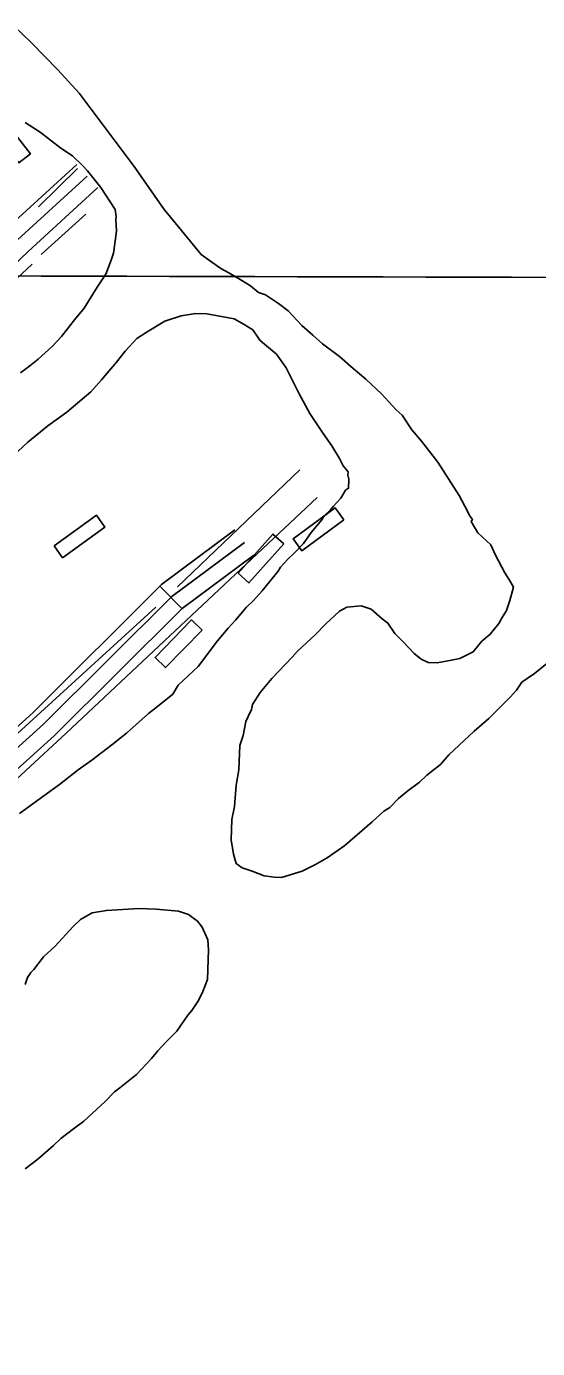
# Model space of a CAD drawing. Extents: x 3161514 to 3199414, y 831166 to 856601.
# Drawn here: x 3184185 to 3184674, y 841616 to 842879 of the extents above; entities that cross this region are included whole.
import ezdxf

# ---------------------------------------------------------------- set-up
doc = ezdxf.new("R2010")
doc.units = 0
for name, color, linetype in [('V-BLDG-OTLN', 7, 'Continuous'), ('V-GRID-MAJR', 7, 'Continuous'), ('V-ROAD-CNTR', 7, 'Continuous'), ('V-SITE-VEGE', 7, 'Continuous'), ('V-TOPO-SHOR', 7, 'Continuous')]:
    doc.layers.add(name, color=color, linetype=linetype)

msp = doc.modelspace()

# ---------------------------------------------------------------- linework, layer by layer
at = {"layer": 'V-BLDG-OTLN'}
for points in [[(3184157.5976479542, 842796.73737904), (3184188.526586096, 842757.4514576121), (3184177.526608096, 842748.791474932), (3184146.5976699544, 842788.07739636)], [(3184211.11454092, 842382.860206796), (3184251.5774599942, 842412.232148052), (3184259.8014435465, 842400.902170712), (3184219.3385244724, 842371.5302294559)], [(3184488.346986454, 842407.822156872), (3184447.97906719, 842378.3202158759), (3184439.7180837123, 842389.62319327), (3184480.087002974, 842419.126134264)], [(3184387.081188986, 842356.8572588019), (3184420.3971223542, 842394.141184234), (3184430.836101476, 842384.8122028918), (3184397.5211681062, 842347.529277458)], [(3184352.647257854, 842302.3693677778), (3184317.743327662, 842266.5684393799), (3184307.7193477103, 842276.341419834), (3184342.623277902, 842312.1433482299)]]:
    msp.add_lwpolyline(points, close=True, dxfattribs=at)
at = {"layer": 'V-GRID-MAJR'}
msp.add_spline([(3165722.25, 842695.223), (3170954.554, 842678.861), (3176186.862, 842663.26), (3181419.1720000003, 842648.42), (3186651.484, 842634.341), (3191883.798, 842621.023), (3197116.113, 842608.466), (3197116.114, 842608.466)], degree=3, dxfattribs=at)
at = {"layer": 'V-ROAD-CNTR'}
msp.add_line((3184312.29433856, 842344.2802839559), (3184333.45429624, 842323.01332649), dxfattribs=at)
for points in [[(3183359.764243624, 841946.9140786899), (3183426.327110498, 842004.5509634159), (3183583.1317968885, 842150.281671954), (3183753.934455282, 842310.3553518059), (3183911.712139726, 842449.5900733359), (3184052.526858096, 842577.758816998), (3184166.002631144, 842686.2036001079), (3184232.837497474, 842747.3334778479)], [(3183369.5832239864, 841935.5741013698), (3183436.3450904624, 841993.38398575), (3183593.36577642, 842139.315693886), (3183764.027435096, 842299.257374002), (3183921.7241197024, 842438.4190956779), (3184062.7588376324, 842566.788838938), (3184176.2476106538, 842675.2456220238), (3184242.961477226, 842736.264499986)], [(3183379.4022043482, 841924.2341240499), (3183446.363070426, 841982.2170080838), (3183603.599755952, 842128.349715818), (3183774.1204149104, 842288.159396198), (3183931.736099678, 842427.2481180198), (3184072.9908171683, 842555.818860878), (3184186.4925901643, 842664.28764394), (3184253.085456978, 842725.1955221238)], [(3183544.9668732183, 841631.04971042), (3183579.9918031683, 841657.6706571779), (3183745.4274722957, 841814.6593432), (3183881.756199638, 841944.688083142), (3184034.067895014, 842082.381807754), (3184190.746581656, 842223.347525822), (3184313.99933515, 842345.9762805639), (3184384.172194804, 842398.12317627)], [(3183554.0428550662, 841619.1077343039), (3183589.7217837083, 841646.22468007), (3183755.766451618, 841803.7913649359), (3183891.964179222, 841933.6951051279), (3184044.113874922, 842071.2428300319), (3184201.05956103, 842212.4485476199), (3184323.8133155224, 842334.581303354), (3184393.11917691, 842386.08320035)], [(3183563.118836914, 841607.165758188), (3183599.451764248, 841634.778702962), (3183766.10543094, 841792.923386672), (3183902.172158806, 841922.7021271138), (3184054.15985483, 842060.10385231), (3184211.3725404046, 842201.549569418), (3184333.627295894, 842323.186326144), (3184402.066159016, 842374.0432244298)]]:
    msp.add_lwpolyline(points, dxfattribs=at)
at = {"layer": 'V-SITE-VEGE'}
for points in [[(3184173.467, 842879.1510000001), (3184189.404, 842863.947), (3184214.6350000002, 842837.686), (3184235.163, 842815.495), (3184266.585, 842773.436), (3184287.856, 842745.384), (3184316.4050000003, 842704.41), (3184333.123, 842684.313), (3184351.671, 842661.228), (3184362.085, 842654.017), (3184370.597, 842647.85), (3184378.211, 842643.666), (3184390.569, 842636.377), (3184399.117, 842631.186), (3184406.6580000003, 842625.058), (3184413.377, 842622.8520000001), (3184425.694, 842614.595), (3184435.14, 842607.421), (3184448.204, 842593.3), (3184458.542, 842584.147), (3184467.948, 842576.002), (3184483.999, 842563.71), (3184497.173, 842552.502), (3184509.418, 842542.302), (3184524.4220000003, 842528.108), (3184538.418, 842512.9770000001), (3184544.054, 842507.8960000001), (3184553.233, 842493.925), (3184562.5270000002, 842482.87), (3184578.276, 842462.811), (3184598.427, 842430.914), (3184606.596, 842416.011), (3184608.386, 842412.054), (3184611.151, 842408.056), (3184610.102, 842406.1510000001), (3184616.482, 842395.209), (3184628.688, 842384.035), (3184633.165, 842374.1410000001), (3184642.2290000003, 842357.26), (3184646.821, 842350.274), (3184650.44, 842343.327), (3184647.036, 842330.8200000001)], [(3184179.0700000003, 842548.35), (3184188.073, 842554.806), (3184196.103, 842561.3), (3184209.214, 842573.426), (3184218.33, 842582.7980000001), (3184230.622, 842598.848), (3184239.8140000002, 842610.159), (3184252.257, 842630.0920000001), (3184260.515, 842642.411), (3184265.897, 842655.8150000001), (3184268.103, 842662.534), (3184269.528, 842674.147), (3184270.876, 842683.817), (3184270.321, 842694.534), (3184270.433, 842697.447), (3184269.7290000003, 842704.279), (3184255.958, 842725.234), (3184242.972, 842741.296), (3184238.306, 842746.341), (3184228.937, 842755.454), (3184217.552, 842762.704), (3184197.731, 842778.06), (3184183.508, 842787.3640000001)], [(3184178.249, 842127.3740000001), (3184201.258, 842143.983), (3184216.274, 842155.0650000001), (3184234.315, 842168.946), (3184247.313, 842178.164), (3184266.366, 842192.979), (3184280.407, 842204.1020000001), (3184301.551, 842222.724), (3184308.573, 842228.283), (3184324.636, 842241.2710000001), (3184329.829, 842249.821), (3184348.992, 842267.549), (3184367.449, 842292.111), (3184377.65, 842304.354), (3184384.748, 842311.855), (3184394.948, 842324.096), (3184402.007, 842330.6290000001), (3184410.1520000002, 842340.0380000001), (3184425.471, 842358.888), (3184427.5640000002, 842362.6950000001), (3184434.66, 842370.197), (3184440.7120000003, 842375.796), (3184449.828, 842385.164), (3184457.039, 842395.576), (3184467.238, 842407.821), (3184469.3310000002, 842411.63), (3184475.383, 842417.229), (3184478.447, 842420.997), (3184485.5470000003, 842428.501), (3184489.731, 842436.116), (3184492.717, 842437.9450000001), (3184493.061, 842446.681), (3184492.238, 842450.601), (3184492.35, 842453.5160000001), (3184487.724, 842459.528), (3184484.105, 842466.475), (3184476.792, 842478.427), (3184468.508, 842490.4180000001), (3184455.634, 842509.3910000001), (3184445.6720000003, 842528.253), (3184433.026, 842553.052), (3184423.808, 842566.051), (3184410.631, 842577.26), (3184407.795, 842579.316), (3184405.966, 842582.304), (3184401.376, 842589.2880000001), (3184392.828, 842594.479), (3184383.309, 842599.714), (3184357.2460000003, 842604.617), (3184346.568, 842605.033), (3184332.862, 842602.649), (3184317.1010000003, 842597.4280000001), (3184300.182, 842587.3910000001), (3184290.211, 842580.971), (3184279.041, 842568.769), (3184270.857, 842558.392), (3184256.5870000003, 842541.444), (3184246.4250000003, 842530.172), (3184223.305, 842510.657), (3184205.299, 842497.7440000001), (3184186.2090000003, 842481.954), (3184172.088, 842468.894)], [(3184647.036, 842330.8200000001), (3184643.745, 842321.225), (3184639.6, 842314.579), (3184636.458, 842308.867), (3184628.276, 842298.49), (3184620.2460000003, 842291.998), (3184612.062, 842281.621), (3184606.125, 842278.936), (3184599.178, 842275.317), (3184591.3340000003, 842273.677), (3184577.629, 842271.2930000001), (3184568.892, 842271.633), (3184562.21, 842274.809), (3184555.603, 842279.927), (3184545.34, 842291.023), (3184536.9050000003, 842299.1290000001), (3184530.486, 842309.103), (3184524.811, 842313.211), (3184514.473, 842322.366), (3184504.878, 842325.657), (3184491.21, 842324.2440000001), (3184484.265, 842320.625), (3184471.1520000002, 842308.495), (3184461.028, 842298.193), (3184443.882, 842282.331), (3184438.801, 842276.693), (3184419.524, 842256.054), (3184408.3170000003, 842242.8790000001), (3184401.0670000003, 842231.492), (3184399.9080000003, 842226.677), (3184396.7290000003, 842219.992), (3184394.599, 842215.214), (3184392.129, 842201.698), (3184388.838, 842192.103), (3184387.933, 842168.8030000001), (3184385.424, 842154.3150000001), (3184383.661, 842133.966), (3184381.228, 842121.42), (3184380.472, 842102.005), (3184382.856, 842088.3), (3184385.428, 842079.448), (3184391.1010000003, 842075.338), (3184393.977, 842074.255), (3184400.696, 842072.049), (3184412.196, 842067.711), (3184421.866, 842066.3640000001), (3184428.664, 842066.099), (3184448.343, 842072.139), (3184461.2290000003, 842078.4450000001), (3184472.174, 842084.824), (3184489.168, 842096.8030000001), (3184515.3170000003, 842119.12), (3184526.411, 842129.385), (3184532.387, 842133.04), (3184540.4930000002, 842141.478), (3184549.5330000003, 842148.9), (3184560.553, 842157.225), (3184567.61, 842163.756), (3184580.65, 842173.9450000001), (3184588.793, 842183.3520000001), (3184613, 842205.7440000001), (3184627.082, 842217.838), (3184634.181, 842225.34), (3184647.3310000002, 842238.439), (3184653.419, 842245.009), (3184658.576, 842252.586), (3184663.582, 842256.2810000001), (3184670.565, 842260.87), (3184685.62, 842272.927)], [(3184183.512, 841787.836), (3184195.538, 841797.091), (3184210.628, 841810.116), (3184217.6890000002, 841816.647), (3184229.719, 841825.902), (3184239.728, 841833.291), (3184259.9, 841851.952), (3184269.0160000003, 841861.322), (3184274.021, 841865.015), (3184290.0840000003, 841878.003), (3184304.278, 841893.007), (3184310.406, 841900.547), (3184318.512, 841908.981), (3184328.637, 841919.284), (3184338.949, 841934.4400000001), (3184343.023, 841939.142), (3184349.224, 841948.6240000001), (3184353.449, 841957.209), (3184357.785, 841968.709), (3184358.88, 841996.865), (3184358.286, 842006.609), (3184352.914, 842018.486), (3184348.288, 842024.5), (3184339.776, 842030.665), (3184330.182, 842033.954), (3184308.862, 842035.756), (3184292.357, 842036.399), (3184261.176, 842034.6950000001), (3184247.471, 842032.312), (3184236.529, 842025.932), (3184229.467, 842019.4010000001), (3184212.2090000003, 842000.627), (3184201.115, 841990.362), (3184191.884, 841978.081), (3184188.861, 841975.283), (3184185.761, 841970.542), (3184183.551, 841963.8200000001)]]:
    msp.add_lwpolyline(points, dxfattribs=at)
at = {"layer": 'V-TOPO-SHOR'}
for p, q in [((3184196.382, 842706.689), (3184233.721, 842743.459)), ((3184241.5130000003, 842699.699), (3184198.876, 842661.312)), ((3184084.145, 842553.181), (3184190.123, 842652.157)), ((3184329.108, 842343.8960000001), (3184446.1, 842455.4060000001)), ((3184172.6920000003, 842200.3250000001), (3184308.491, 842324.258))]:
    msp.add_line(p, q, dxfattribs=at)
msp.add_lwpolyline([(3183881.608, 841889.55), (3184067.04, 842060.302), (3184222.881, 842204.131), (3184462.734, 842429.056)], dxfattribs=at)

doc.saveas('drawing.dxf')
